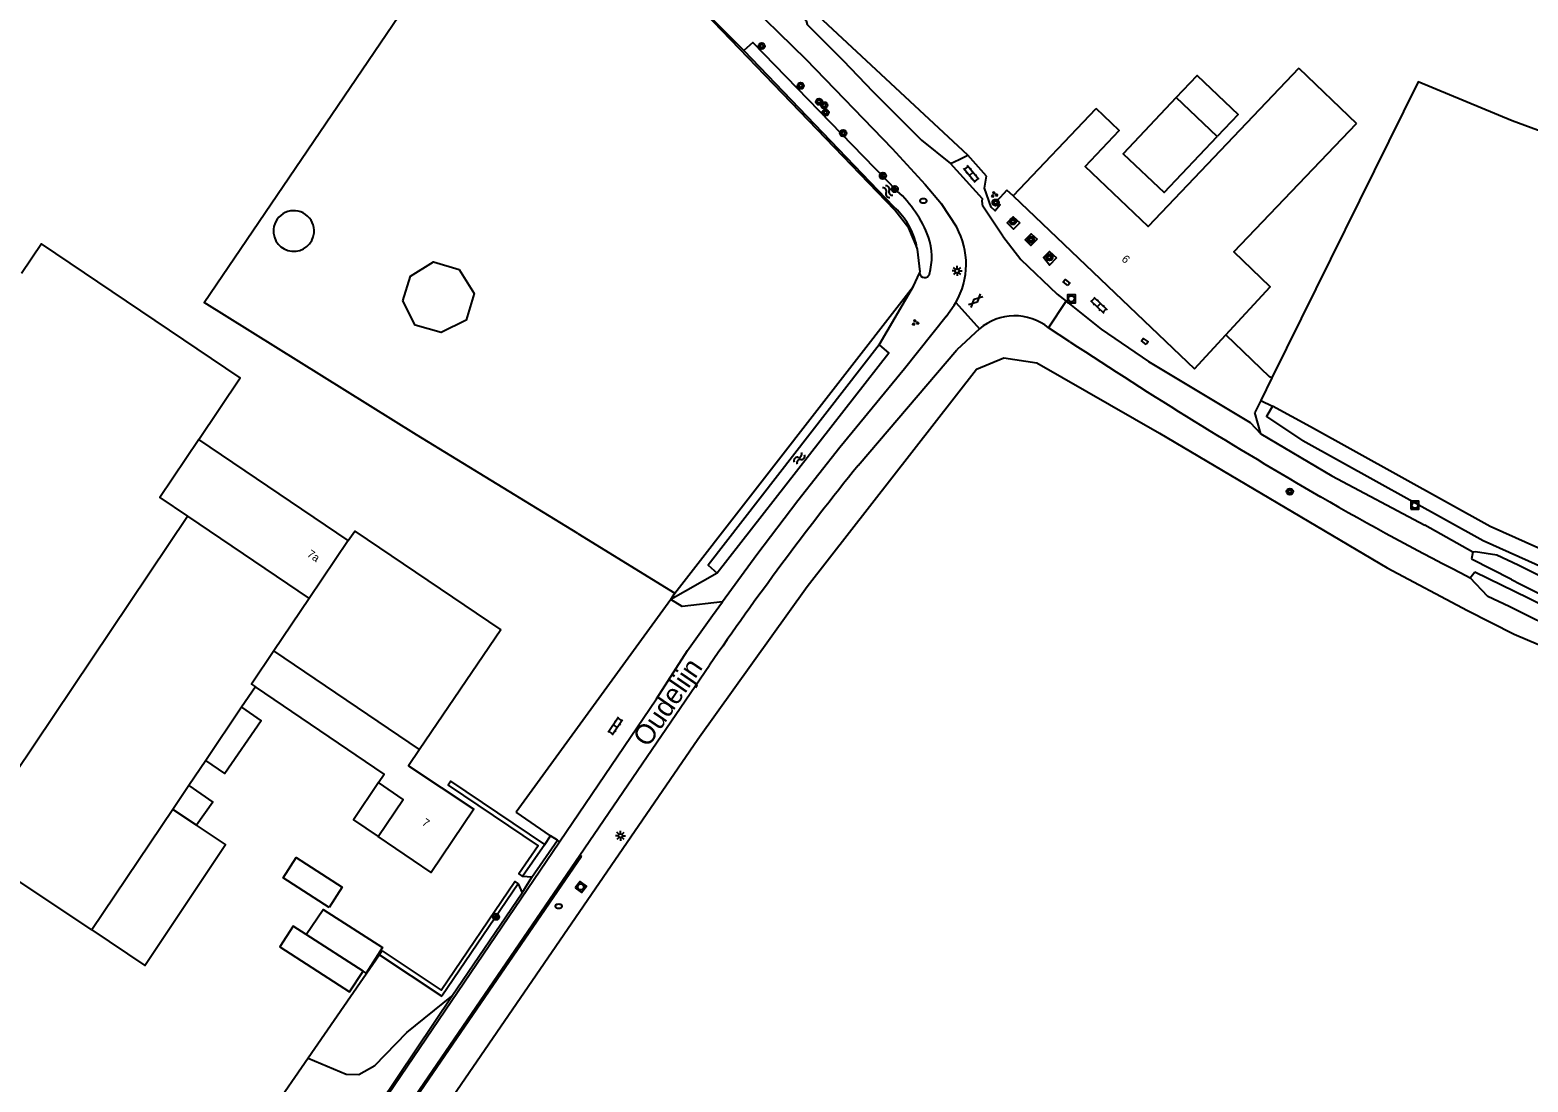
# Model space of a CAD drawing. Extents: x 124000 to 129000, y 395500 to 397503.
# Drawn here: x 126435.5 to 126622.6, y 396482.1 to 396613.5 of the extents above; entities that cross this region are included whole.
import ezdxf

# ---------------------------------------------------------------- set-up
doc = ezdxf.new("R2010")
doc.units = 0
for name, color, linetype in [('gg-afsc-erfafscheiding', 7, 'Continuous'), ('gg-afsc-hekwerk', 7, 'Continuous'), ('gg-anno-huisnummerreeks BGT', 7, 'Continuous'), ('gg-anno-openbare ruimte label', 7, 'Continuous'), ('gg-bbg-bijgebouw', 7, 'Continuous'), ('gg-bbg-gedigitaliseerde bebouwing', 7, 'Continuous'), ('gg-bbg-gedigitaliseerde bijgebouw', 7, 'Continuous'), ('gg-bbg-hoofdgebouw', 7, 'Continuous'), ('gg-bbg-luifel en loopbrug', 7, 'Continuous'), ('gg-bbg-tussenscheiding', 7, 'Continuous'), ('gg-knt-onverhard', 7, 'Continuous'), ('gg-knt-verharding', 7, 'Continuous'), ('gg-kntw-bovenkant insteek waterloop', 7, 'Continuous'), ('gt-grn-groengrens', 7, 'Continuous'), ('gt-grn-vlakafsluiter', 7, 'Continuous'), ('gt-grn-weggrens', 7, 'Continuous'), ('gt-grn-weggrens revisie', 7, 'Continuous'), ('gt-symb-boom', 7, 'Continuous'), ('gt-symb-brandkraan', 7, 'Continuous'), ('gt-symb-gesloten verharding', 7, 'Continuous'), ('gt-symb-groenvak', 7, 'Continuous'), ('gt-symb-klinker verharding', 7, 'Continuous'), ('gt-symb-kolk center center', 7, 'Continuous'), ('gt-symb-lichtmast', 7, 'Continuous'), ('gt-symb-rioolschacht', 7, 'Continuous'), ('gt-symb-watersymbool', 7, 'Continuous'), ('gx-grn-maaiveld', 7, 'Continuous')]:
    doc.layers.add(name, color=color, linetype=linetype)

# ---------------------------------------------------------------- blocks, each defined once
blk = doc.blocks.new('gt0-BOOM')
at = {"layer": 'gt-symb-boom'}
for radius in [0.4, 0.2]:
    blk.add_circle((0, 0), radius, dxfattribs=at)
blk = doc.blocks.new('gt0-WA')
at = {"layer": 'gt-symb-watersymbool'}
for centre, start, end in [((-0.32, 0.02), 28.0725, 151.9275), ((0.43, 0.42), 208.0725, 331.9275), ((-0.32, -0.43), 28.0725, 151.9275), ((0.43, -0.03), 208.0725, 331.9275)]:
    blk.add_arc(centre, 0.425, start, end, dxfattribs=at)
blk = doc.blocks.new('gt0-RS')
at = {"layer": 'gt-symb-rioolschacht'}
blk.add_lwpolyline([(-0.5, -0.5), (0.5, -0.5), (0.5, 0.5), (-0.5, 0.5)], close=True, dxfattribs=at)
blk.add_circle((0, 0), 0.375, dxfattribs=at)
blk = doc.blocks.new('gt0-GRVAK')
at = {"layer": 'gt-symb-groenvak'}
for p, q in [((-0.11, 0.19), (-0.23, 0.24)), ((-0.18, 0.15), (0.09, 0.15)), ((-0.09, 0.21), (-0.16, 0.32)), ((-0.05, 0.21), (-0.05, 0.39)), ((0, 0.21), (0.06, 0.32)), ((0.01, 0.19), (0.13, 0.24)), ((0.26, -0.05), (0.2, 0.06)), ((0.3, -0.05), (0.3, 0.13)), ((0.35, -0.05), (0.41, 0.06)), ((-0.25, -0.23), (-0.36, -0.18)), ((-0.32, -0.26), (-0.05, -0.26)), ((-0.23, -0.21), (-0.29, -0.09)), ((-0.18, -0.2), (-0.18, -0.02)), ((-0.14, -0.21), (-0.07, -0.09)), ((-0.12, -0.23), (0, -0.18)), ((0.24, -0.07), (0.12, -0.02)), ((0.17, -0.11), (0.44, -0.11)), ((0.37, -0.07), (0.49, -0.02))]:
    blk.add_line(p, q, dxfattribs=at)
blk = doc.blocks.new('gt0-KL1')
at = {"layer": 'gt-symb-klinker verharding'}
for p, q in [((-1.15, 0.3), (1.15, 0.3)), ((-1, -0.3), (-1, 0.3)), ((-0.5, 0.3), (-0.5, 0.45)), ((0, -0.3), (0, 0.3)), ((0.5, 0.3), (0.5, 0.45)), ((1, -0.3), (1, 0.3)), ((-1.15, -0.3), (1.15, -0.3)), ((-0.5, -0.45), (-0.5, -0.3)), ((0.5, -0.45), (0.5, -0.3))]:
    blk.add_line(p, q, dxfattribs=at)
blk = doc.blocks.new('gt0-GESVH1')
at = {"layer": 'gt-symb-gesloten verharding'}
for p, q in [((-0.99, -0.26), (0.01, 0.24)), ((0.01, -0.26), (-0.99, 0.24)), ((0.01, 0.24), (1.01, -0.26)), ((1.01, 0.24), (0.01, -0.26))]:
    blk.add_line(p, q, dxfattribs=at)
blk = doc.blocks.new('gt0-KOLKCC')
at = {"layer": 'gt-symb-kolk center center'}
blk.add_lwpolyline([(-0.38, 0.2), (0.37, 0.2), (0.37, -0.2), (-0.38, -0.2)], close=True, dxfattribs=at)
blk = doc.blocks.new('gt0-LMAST')
at = {"layer": 'gt-symb-lichtmast'}
for p, q in [((-0.18, 0.17), (-0.45, 0.44)), ((-0.01, 0.25), (-0.01, 0.62)), ((0.17, 0.17), (0.44, 0.44)), ((-0.26, 0), (-0.63, 0)), ((-0.18, -0.18), (-0.45, -0.45)), ((-0.01, -0.25), (-0.01, -0.63)), ((0.44, -0.45), (0.17, -0.18)), ((0.24, 0), (0.62, 0))]:
    blk.add_line(p, q, dxfattribs=at)
blk.add_circle((-0.01, 0), 0.25, dxfattribs=at)
blk = doc.blocks.new('gt0-BR')
at = {"layer": 'gt-symb-brandkraan'}
for centre, radius, start, end in [((-0.24, 0), 0.206, 107.5669, 252.4331), ((0.6, -2.66), 3, 106.892, 107.5669), ((0, -0.69), 0.938, 73.108, 106.892), ((-0.6, -2.66), 3, 72.4331, 73.108), ((0.24, 0), 0.206, 287.567, 72.4331), ((0.6, 2.66), 3, 252.4331, 253.108), ((0, 0.69), 0.938, 253.108, 286.8921), ((-0.6, 2.66), 3, 286.8921, 287.567)]:
    blk.add_arc(centre, radius, start, end, dxfattribs=at)

msp = doc.modelspace()

# ---------------------------------------------------------------- linework, layer by layer
at = {"layer": 'gg-afsc-erfafscheiding'}
msp.add_line((126552.64, 396597.9), (126533.39, 396615.82), dxfattribs=at)
at = {"layer": 'gg-afsc-hekwerk'}
for p, q in [((126516.06, 396543.18), (126545.87, 396581.53)), ((126516.06, 396543.18), (126545.87, 396581.53)), ((126545.87, 396581.53), (126546.62, 396583.16)), ((126545.87, 396581.53), (126546.62, 396583.16)), ((126590.34, 396570.2), (126585.97, 396574.41)), ((126590.34, 396570.2), (126585.97, 396574.41)), ((126503.93, 396550.61), (126516.06, 396543.18)), ((126479.17, 396497.99), (126470.26, 396485.08)), ((126479.17, 396497.99), (126470.26, 396485.08)), ((126479.5, 396498.47), (126479.17, 396497.99)), ((126479.5, 396498.47), (126479.17, 396497.99)), ((126470.26, 396485.08), (126465.72, 396478.49)), ((126470.26, 396485.08), (126465.72, 396478.49))]:
    msp.add_line(p, q, dxfattribs=at)
for points in [[(126503.93, 396550.61), (126483.8, 396562.93), (126457.27, 396579.49), (126491.45, 396629.87), (126473.4, 396641.95), (126480.68, 396652.53)], [(126546.19, 396586.6), (126545.29, 396588.76), (126543.55, 396591.02), (126519.78, 396615.66), (126480.7, 396652.18)], [(126546.62, 396583.16), (126546.69, 396583.32), (126546.38, 396586.14), (126546.19, 396586.6)], [(126546.62, 396583.16), (126546.69, 396583.32), (126546.38, 396586.14), (126546.19, 396586.6)]]:
    msp.add_lwpolyline(points, dxfattribs=at)
at = {"layer": 'gg-bbg-bijgebouw'}
for p, q in [((126463.65, 396531.47), (126461.93, 396528.91)), ((126461.93, 396528.91), (126457.46, 396522.27)), ((126457.46, 396522.27), (126455.35, 396519.13)), ((126443.21, 396501.1), (126427.52, 396511.57))]:
    msp.add_line(p, q, dxfattribs=at)
msp.add_lwpolyline([(126456.58, 396562.35), (126461.77, 396570.05), (126436.92, 396586.8), (126434.43, 396583.09)], dxfattribs=at)
at = {"layer": 'gg-bbg-gedigitaliseerde bebouwing'}
msp.add_line((126594, 396608.76), (126601.22, 396601.85), dxfattribs=at)
msp.add_lwpolyline([(126594, 396608.76), (126575.19, 396588.97), (126567.31, 396596.46), (126571.57, 396600.95), (126568.68, 396603.7)], dxfattribs=at)
at = {"layer": 'gg-bbg-gedigitaliseerde bijgebouw'}
msp.add_line((126583.82, 396600.21), (126578.69, 396605.07), dxfattribs=at)
for points in [[(126578.69, 396605.07), (126572.06, 396598.07), (126577.2, 396593.21), (126583.82, 396600.21)], [(126455.35, 396519.13), (126458.32, 396517.08), (126456.31, 396514.17)], [(126443.21, 396501.1), (126449.86, 396496.67), (126459.92, 396511.77), (126456.31, 396514.17)], [(126472.86, 396503.92), (126467.11, 396507.6), (126468.73, 396510.13), (126474.48, 396506.46), (126472.86, 396503.92)], [(126469.99, 396500.53), (126472.14, 396503.64), (126479.55, 396498.91), (126477.49, 396495.69), (126477.1, 396495.95)], [(126469.99, 396500.53), (126468.36, 396501.58), (126466.7, 396499.01), (126475.43, 396493.37), (126477.1, 396495.95)]]:
    msp.add_lwpolyline(points, dxfattribs=at)
at = {"layer": 'gg-bbg-hoofdgebouw'}
for p, q in [((126558.3, 396592.8), (126568.68, 396603.7)), ((126558.3, 396592.8), (126580.97, 396571.2)), ((126580.97, 396571.2), (126584.88, 396575.44)), ((126475.26, 396549.74), (126456.58, 396562.35)), ((126494.32, 396538.59), (126484.16, 396523.64))]:
    msp.add_line(p, q, dxfattribs=at)
for points in [[(126584.88, 396575.44), (126590.41, 396581.44), (126585.87, 396585.81), (126601.22, 396601.85)], [(126475.26, 396549.74), (126476.07, 396550.93), (126494.32, 396538.59)], [(126479.04, 396519.51), (126479.76, 396520.58), (126463.65, 396531.47)], [(126484.16, 396523.64), (126482.79, 396521.62), (126490.95, 396516.19), (126485.6, 396508.27), (126479.01, 396512.76)], [(126479.01, 396512.76), (126482.13, 396517.38), (126479.04, 396519.51)]]:
    msp.add_lwpolyline(points, dxfattribs=at)
at = {"layer": 'gg-bbg-luifel en loopbrug'}
for points in [[(126578.69, 396605.07), (126581.3, 396607.83), (126586.43, 396602.97), (126583.82, 396600.21)], [(126482.07, 396579.68), (126483.02, 396582.77), (126485.9, 396584.55), (126489.09, 396583.6), (126490.97, 396580.6), (126489.98, 396577.27), (126486.86, 396575.72), (126483.61, 396576.64), (126482.07, 396579.68)], [(126461.93, 396528.91), (126464.37, 396527.22), (126459.83, 396520.64), (126457.46, 396522.27)], [(126479.04, 396519.51), (126475.9, 396514.86), (126479.01, 396512.76)]]:
    msp.add_lwpolyline(points, dxfattribs=at)
for start, end in [(354.7145, 174.7391), (174.7391, 354.7145)]:
    msp.add_arc((126468.45, 396588.41), 2.54, start, end, dxfattribs=at)
at = {"layer": 'gg-bbg-tussenscheiding'}
for p, q in [((126427.52, 396511.57), (126455.17, 396552.8)), ((126455.17, 396552.8), (126470.38, 396542.52)), ((126475.26, 396549.74), (126470.38, 396542.52)), ((126470.38, 396542.52), (126465.95, 396535.96)), ((126484.16, 396523.64), (126465.95, 396535.96)), ((126455.35, 396519.13), (126453.35, 396516.15)), ((126453.35, 396516.15), (126443.21, 396501.1)), ((126456.31, 396514.17), (126453.35, 396516.15)), ((126477.1, 396495.95), (126469.99, 396500.53))]:
    msp.add_line(p, q, dxfattribs=at)
for points in [[(126456.58, 396562.35), (126451.71, 396555.14), (126455.17, 396552.8)], [(126465.95, 396535.96), (126463.15, 396531.81), (126463.65, 396531.47)]]:
    msp.add_lwpolyline(points, dxfattribs=at)
at = {"layer": 'gg-knt-onverhard'}
msp.add_lwpolyline([(126470.26, 396485.08), (126475.01, 396483.07), (126476.59, 396483.05), (126478.57, 396484.18), (126482.58, 396488.3), (126488.2, 396492.83)], dxfattribs=at)
at = {"layer": 'gg-knt-verharding'}
for p, q in [((126558.3, 396592.8), (126557.53, 396593.52)), ((126551.27, 396588.87), (126549.38, 396591.8)), ((126554.1, 396576.18), (126551.26, 396573.55)), ((126565.41, 396574.57), (126562.74, 396576.32)), ((126538.94, 396559.13), (126551.26, 396573.55)), ((126590.62, 396570.06), (126589.25, 396567.25)), ((126589.25, 396567.25), (126588.52, 396565.74)), ((126589.25, 396563.06), (126588.52, 396565.74)), ((126615.76, 396548.3), (126609.76, 396551.67)), ((126504.17, 396510.44), (126520.37, 396534.17)), ((126500.54, 396512.87), (126496.24, 396515.81)), ((126498.19, 396507.68), (126501.38, 396512.3)), ((126501.38, 396512.3), (126500.54, 396512.87)), ((126501.64, 396512.12), (126501.38, 396512.3)), ((126496.46, 396506.86), (126496.96, 396505.75)), ((126496.96, 396505.75), (126498.19, 396507.68)), ((126498.19, 396507.68), (126497.04, 396507.77)), ((126488.2, 396492.83), (126496.96, 396505.75))]:
    msp.add_line(p, q, dxfattribs=at)
for points in [[(126477.3, 396662.15), (126478.87, 396660.68), (126479.32, 396660.33), (126518.92, 396622.93), (126519.08, 396622.57), (126523.18, 396618.68), (126523.96, 396618.17), (126532.42, 396609.87), (126543.19, 396598.71), (126547.32, 396594.24), (126549.38, 396591.8)], [(126526.81, 396619.93), (126527.21, 396619.56), (126527.53, 396619.51), (126532.44, 396614.65), (126532.6, 396614.22), (126537.06, 396609.72), (126540.8, 396605.83), (126546.86, 396599.75), (126550.48, 396596.86)], [(126550.48, 396596.86), (126551.59, 396597.33), (126552.64, 396597.9)], [(126557.03, 396587.75), (126554.54, 396591.52), (126554.44, 396592.14), (126554.47, 396592.41), (126550.48, 396596.86)], [(126557.53, 396593.52), (126556.24, 396592.1), (126556.71, 396591.66), (126556.05, 396590.94), (126555.55, 396591.4), (126554.72, 396593.76), (126555, 396595.26)], [(126559.13, 396589.43), (126558.37, 396588.66), (126557.58, 396589.43), (126558.32, 396590.17), (126559.13, 396589.43)], [(126557.03, 396587.75), (126559.29, 396584.84), (126563.83, 396580.5), (126564.92, 396579.64)], [(126561.3, 396587.4), (126560.54, 396586.61), (126559.81, 396587.31), (126560.56, 396588.06), (126561.3, 396587.4)], [(126563.71, 396585.06), (126562.87, 396584.13), (126562.1, 396585.11), (126562.85, 396585.86), (126563.71, 396585.06)], [(126564.92, 396579.64), (126569.32, 396576.15), (126575.24, 396572.09), (126587.94, 396564.49), (126589.25, 396563.06)], [(126549.93, 396577.74), (126544.76, 396571.2), (126536.68, 396561.36), (126531.43, 396554.69), (126526.3, 396547.94), (126522.02, 396542.08)], [(126549.93, 396577.74), (126550.96, 396579.16), (126551.16, 396579.49)], [(126589.25, 396563.06), (126598.14, 396557.84), (126609.76, 396551.67)], [(126643.7, 396535.35), (126641.4, 396537.32), (126634.44, 396540.4), (126628.7, 396543.05), (126621.39, 396546.67), (126618.75, 396547.91), (126616.08, 396548.33), (126615.76, 396548.3)], [(126641.41, 396533.12), (126641.41, 396533.12), (126638.17, 396533.24), (126633.76, 396535.12), (126627.32, 396538.01), (126620.28, 396541.5), (126617.62, 396542.75), (126615.42, 396545.1), (126615.42, 396545.1)], [(126522.02, 396542.08), (126516.98, 396541.52), (126515.57, 396542.37)], [(126501.64, 396512.12), (126513.76, 396529.97), (126517.65, 396535.99), (126520.76, 396540.36), (126522.02, 396542.08)], [(126466.56, 396459.73), (126467.2, 396461.04), (126467.95, 396462.3), (126473.06, 396470.01), (126501.64, 396512.12)], [(126504.39, 396510.29), (126474.24, 396466.3), (126471.75, 396462.18)], [(126472.2, 396463.44), (126478.22, 396472.47), (126504.17, 396510.44)], [(126467.08, 396461.12), (126468, 396462.74), (126488.2, 396492.83)]]:
    msp.add_lwpolyline(points, dxfattribs=at)
for centre, radius, start, end in [((126542.84, 396584.28), 9.6, 330.0517, 28.5932), ((126558.51, 396571.03), 6.78, 51.3109, 130.5976), ((126917.04, 397108.48), 639.3, 236.63174, 239.92963), ((126861.24, 396300.06), 413.51, 141.2066, 145.5184), ((126791.19, 396892.33), 389.18, 240.0184, 243.1506)]:
    msp.add_arc(centre, radius, start, end, dxfattribs=at)
at = {"layer": 'gg-kntw-bovenkant insteek waterloop'}
for p, q in [((126524.69, 396610.95), (126543.35, 396591.49)), ((126546.14, 396586.99), (126546.19, 396586.6)), ((126595.47, 396563.93), (126590.7, 396566.55))]:
    msp.add_line(p, q, dxfattribs=at)
for points in [[(126543.84, 396593.4), (126525.81, 396611.96), (126524.69, 396610.95)], [(126541.56, 396574.18), (126520.2, 396546.68), (126521.34, 396545.66)], [(126541.56, 396574.18), (126542.8, 396573.14), (126521.34, 396545.66)], [(126590.7, 396566.55), (126589.97, 396565.23), (126594.5, 396562.18)], [(126652.68, 396536.71), (126643.32, 396540.13), (126617.92, 396551.49), (126595.47, 396563.93)], [(126652.61, 396534.6), (126642.57, 396538.27), (126617.03, 396549.7), (126594.5, 396562.18)]]:
    msp.add_lwpolyline(points, dxfattribs=at)
for centre, radius, start, end in [((126533.47, 396582.14), 15.31, 21.124, 47.3451), ((126537.7, 396584.87), 8.7, 14.0852, 49.4872), ((126540.57, 396585.19), 7.59, 343.4919, 18.9395), ((126547.25, 396583.22), 0.628, 185.1143, 343.0671)]:
    msp.add_arc(centre, radius, start, end, dxfattribs=at)
at = {"layer": 'gt-grn-groengrens'}
for p, q in [((126518.2, 396617.47), (126524.69, 396610.95)), ((126555, 396595.26), (126552.64, 396597.9)), ((126541.56, 396574.18), (126545.87, 396581.53)), ((126589.25, 396567.25), (126590.7, 396566.55)), ((126521.34, 396545.66), (126515.57, 396542.37)), ((126515.57, 396542.37), (126516.06, 396543.18)), ((126499.8, 396511.76), (126500.54, 396512.87)), ((126499.8, 396511.76), (126497.04, 396507.77)), ((126496.46, 396506.86), (126486.94, 396492.81)), ((126479.17, 396497.99), (126486.94, 396492.81))]:
    msp.add_line(p, q, dxfattribs=at)
for points in [[(126499.8, 396511.76), (126488.08, 396519.68), (126487.74, 396519.18), (126498.96, 396511.6), (126496.55, 396508.11), (126497.04, 396507.77)], [(126479.5, 396498.47), (126486.85, 396493.57), (126496.05, 396507.15), (126496.46, 396506.86)]]:
    msp.add_lwpolyline(points, dxfattribs=at)
at = {"layer": 'gt-grn-vlakafsluiter'}
for p, q in [((126584.88, 396575.44), (126585.97, 396574.41)), ((126515.57, 396542.37), (126496.24, 396515.81)), ((126504.17, 396510.44), (126504.39, 396510.29))]:
    msp.add_line(p, q, dxfattribs=at)
at = {"layer": 'gt-grn-weggrens'}
for p, q in [((126562.74, 396576.32), (126564.92, 396579.64)), ((126551.16, 396579.49), (126554.1, 396576.18)), ((126590.62, 396570.06), (126590.34, 396570.2))]:
    msp.add_line(p, q, dxfattribs=at)
at = {"layer": 'gt-grn-weggrens revisie'}
for p, q in [((126615.76, 396548.3), (126615.56, 396547.46)), ((126615.56, 396547.46), (126620.56, 396544.9)), ((126615.42, 396545.1), (126615.97, 396545.85)), ((126615.97, 396545.85), (126622.64, 396542.59))]:
    msp.add_line(p, q, dxfattribs=at)
for centre, radius, start, end in [((126736.92, 396768.49), 252.07, 242.507, 247.2253), ((126760.37, 396818.49), 308.37, 243.4705, 247.3622)]:
    msp.add_arc(centre, radius, start, end, dxfattribs=at)
at = {"layer": 'gx-grn-maaiveld'}
for points in [[(126682.55, 396585.06), (126647.76, 396593.93), (126637.07, 396596.05), (126632.63, 396597.74), (126620.67, 396602.19), (126608.92, 396607.05), (126590.62, 396570.06)], [(126615.81, 396323.94), (126556.54, 396376.93), (126476.32, 396443.6), (126474.65, 396445.46), (126472.23, 396449.87), (126471.9, 396452.95), (126472.61, 396457.43), (126518.93, 396524.95), (126532.59, 396543.99), (126553.73, 396571.16), (126557.16, 396572.57), (126561.29, 396571.95), (126576.58, 396563.16), (126605.05, 396546.35), (126615.07, 396541), (126620.92, 396538.05), (126628.64, 396534.75), (126640.14, 396529.47), (126650.53, 396525.86), (126661.68, 396521.84), (126662.43, 396521.52)]]:
    msp.add_lwpolyline(points, dxfattribs=at)

# ---------------------------------------------------------------- block references
at = {"layer": 'gt-symb-boom'}
for p in [(126526.9, 396611.52), (126531.77, 396606.55), (126534.07, 396604.56), (126534.71, 396604.12), (126534.87, 396603.2), (126537.08, 396600.63), (126542.04, 396595.3), (126543.52, 396593.65), (126558.28, 396589.61), (126560.53, 396587.32), (126562.85, 396585.13), (126592.88, 396555.85), (126493.71, 396502.75)]:
    msp.add_blockref('gt0-BOOM', p, dxfattribs=at)
at = {"layer": 'gt-symb-boom', "rotation": 34.898123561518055}
msp.add_blockref('gt0-BOOM', (126556.12, 396591.96), dxfattribs=at)
at = {"layer": 'gt-symb-brandkraan'}
for p in [(126547.1, 396592.18), (126501.54, 396504.06)]:
    msp.add_blockref('gt0-BR', p, dxfattribs=at)
at = {"layer": 'gt-symb-gesloten verharding', "rotation": 43.7035699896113}
msp.add_blockref('gt0-GESVH1', (126553.62, 396579.71), dxfattribs=at)
at = {"layer": 'gt-symb-groenvak'}
for p in [(126555.95, 396592.97), (126546.08, 396576.98)]:
    msp.add_blockref('gt0-GRVAK', p, dxfattribs=at)
at = {"layer": 'gt-symb-klinker verharding'}
for p, rotation in [((126553.07, 396595.53), 130.53915174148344), ((126569.02, 396579.15), -43.8655783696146), ((126508.61, 396526.56), -124.19864361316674)]:
    msp.add_blockref('gt0-KL1', p, dxfattribs=dict(at, rotation=rotation))
at = {"layer": 'gt-symb-kolk center center'}
for p, rotation in [((126564.98, 396581.98), 142.39646300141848), ((126574.75, 396574.62), 143.00410224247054)]:
    msp.add_blockref('gt0-KOLKCC', p, dxfattribs=dict(at, rotation=rotation))
at = {"layer": 'gt-symb-lichtmast'}
for p in [(126551.32, 396583.42), (126509.27, 396512.86)]:
    msp.add_blockref('gt0-LMAST', p, dxfattribs=at)
at = {"layer": 'gt-symb-rioolschacht'}
for p in [(126565.59, 396579.94), (126608.5, 396554.15)]:
    msp.add_blockref('gt0-RS', p, dxfattribs=at)
at = {"layer": 'gt-symb-rioolschacht', "rotation": -37.39732038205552}
msp.add_blockref('gt0-RS', (126504.3, 396506.47), dxfattribs=at)
at = {"layer": 'gt-symb-watersymbool'}
for p, rotation in [((126542.61, 396593.38), -52.190347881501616), ((126531.57, 396559.96), 52.19034788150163)]:
    msp.add_blockref('gt0-WA', p, dxfattribs=dict(at, rotation=rotation))

# ---------------------------------------------------------------- texts
at = {"layer": 'gg-anno-huisnummerreeks BGT'}
for s, rotation, p in [('6', 316.4, (126571.78, 396584.79)), ('7a', 326, (126470.03, 396547.84)), ('7', 326, (126484.37, 396514.29))]:
    msp.add_text(s, height=1, rotation=rotation, dxfattribs=at).set_placement(p)
at = {"layer": 'gg-anno-openbare ruimte label'}
msp.add_text('Oudelijn', height=2.5, rotation=55.6, dxfattribs=at).set_placement((126512.7, 396523.8))

doc.saveas('drawing.dxf')
